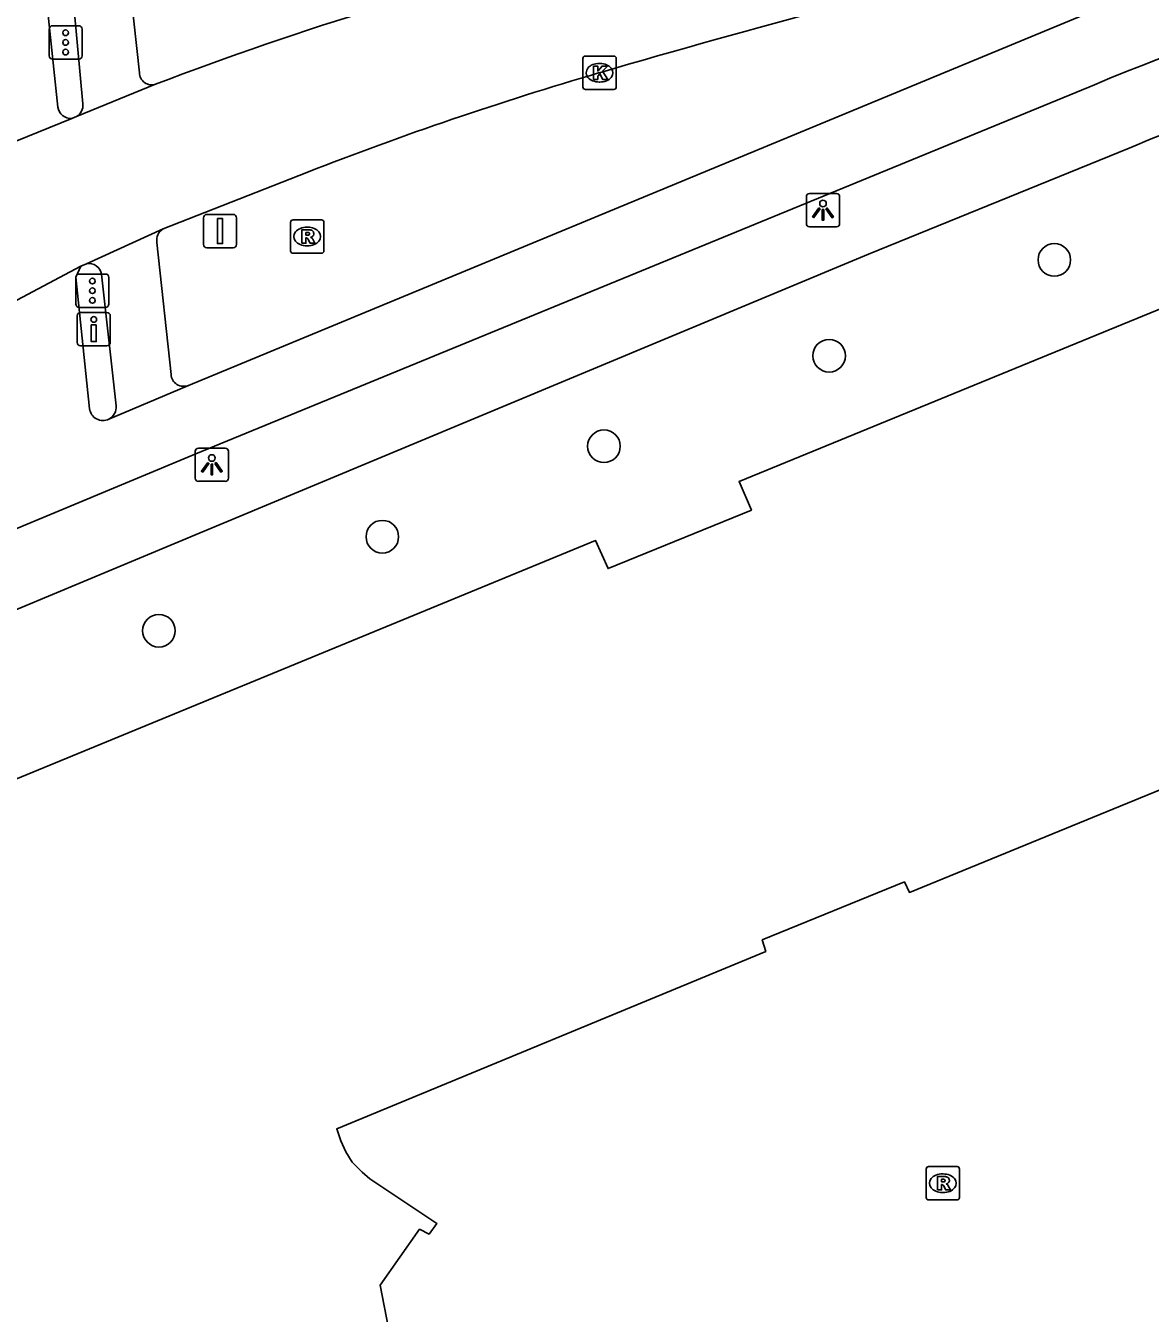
# Model space of a CAD drawing. Extents: x 159265 to 160143, y 383413 to 384319.
# Drawn here: x 159299.53 to 159333.24, y 383947.86 to 383986.45 of the extents above; entities that cross this region are included whole.
import ezdxf

# ---------------------------------------------------------------- set-up
doc = ezdxf.new("R2010")
doc.units = 0
for name, color, linetype in [('IMGEO_Boom', 7, 'Continuous'), ('IMGEO_Drukknoppaal', 7, 'Continuous'), ('IMGEO_Fietspad_gesloten', 7, 'Continuous'), ('IMGEO_Kolk', 7, 'Continuous'), ('IMGEO_Lichtpunt', 7, 'Continuous'), ('IMGEO_Pand', 7, 'Continuous'), ('IMGEO_Rijbaan_lokaal_gesloten', 7, 'Continuous'), ('IMGEO_Rioolput', 7, 'Continuous'), ('IMGEO_Verkeersbordpaal', 7, 'Continuous'), ('IMGEO_Verkeersregelinstallatiepaal', 7, 'Continuous'), ('IMGEO_Voetpad_open', 7, 'Continuous')]:
    doc.layers.add(name, color=color, linetype=linetype)

msp = doc.modelspace()

# ---------------------------------------------------------------- linework, layer by layer
at = {"layer": 'IMGEO_Boom'}
for centre in [(159330.361, 383979.43), (159323.61, 383976.558), (159316.86, 383973.846), (159310.215, 383971.134), (159303.518, 383968.316)]:
    msp.add_circle(centre, 0.489, dxfattribs=at)
at = {"layer": 'IMGEO_Drukknoppaal'}
for p, q in [((159301.07, 383976.956), (159301.07, 383977.756)), ((159301.07, 383977.756), (159301.07, 383976.956)), ((159301.17, 383977.856), (159301.96, 383977.856)), ((159301.96, 383977.856), (159301.17, 383977.856)), ((159302.06, 383977.756), (159302.06, 383976.956)), ((159302.06, 383976.956), (159302.06, 383977.756)), ((159301.96, 383976.856), (159301.17, 383976.856)), ((159301.17, 383976.856), (159301.96, 383976.856))]:
    msp.add_line(p, q, dxfattribs=at)
msp.add_lwpolyline([(159301.64, 383977.481), (159301.64, 383976.981), (159301.49, 383976.981), (159301.49, 383977.481), (159301.64, 383977.481)], dxfattribs=at)
msp.add_circle((159301.565, 383977.646), 0.085, dxfattribs=at)
for centre, start, end in [((159301.17, 383977.756), 90, 180), ((159301.17, 383977.756), 90, 180), ((159301.96, 383977.756), 0, 90), ((159301.96, 383977.756), 360, 90), ((159301.17, 383976.956), 180, 270), ((159301.17, 383976.956), 180, 270), ((159301.96, 383976.956), 270, 0), ((159301.96, 383976.956), 270, 0)]:
    msp.add_arc(centre, 0.1, start, end, dxfattribs=at)
at = {"layer": 'IMGEO_Fietspad_gesloten'}
for points in [[(159300.183, 383986.853), (159300.487, 383984.009)], [(159304.405, 383975.67), (159331.518, 383986.884)], [(159331.562, 383984.681), (159304.625, 383973.622), (159294.196, 383969.274)], [(159301.179, 383979.243), (159301.029, 383978.909), (159301.44, 383974.967)], [(159304.405, 383975.67), (159302.017, 383974.654)]]:
    msp.add_lwpolyline(points, dxfattribs=at)
for centre, radius, start, end in [((159361.891, 383912.032), 78.726, 100.87793, 112.65912), ((159300.874, 383984.063), 0.391, 187.8946, 275.6125), ((159301.84, 383975.017), 0.403, 187.0566, 295.9872)]:
    msp.add_arc(centre, radius, start, end, dxfattribs=at)
at = {"layer": 'IMGEO_Kolk'}
for p, q in [((159316.228, 383984.615), (159316.228, 383985.467)), ((159316.303, 383985.541), (159317.155, 383985.541)), ((159317.229, 383985.467), (159317.229, 383984.615)), ((159316.716, 383985.321), (159316.741, 383985.321)), ((159316.739, 383984.761), (159316.714, 383984.761)), ((159317.155, 383984.541), (159316.303, 383984.541))]:
    msp.add_line(p, q, dxfattribs=at)
for points in [[(159316.228, 383984.615), (159316.228, 383985.467)], [(159316.303, 383985.541), (159317.155, 383985.541)], [(159317.229, 383985.467), (159317.229, 383984.615)], [(159316.549, 383985.241), (159316.672, 383985.241), (159316.672, 383985.09), (159316.802, 383985.241), (159316.966, 383985.241), (159316.82, 383985.09), (159316.973, 383984.841), (159316.821, 383984.841), (159316.736, 383985.005), (159316.672, 383984.938), (159316.672, 383984.841), (159316.549, 383984.841), (159316.549, 383985.241)], [(159317.155, 383984.541), (159316.303, 383984.541)]]:
    msp.add_lwpolyline(points, dxfattribs=at)
for centre, start, end in [((159316.305, 383985.465), 91.552, 178.448), ((159316.305, 383985.465), 91.552, 178.448), ((159317.153, 383985.465), 1.552, 88.448), ((159317.153, 383985.465), 1.552, 88.448), ((159316.305, 383984.617), 181.552, 268.448), ((159316.305, 383984.617), 181.552, 268.448), ((159317.153, 383984.617), 271.552, 358.448), ((159317.153, 383984.617), 271.552, 358.448)]:
    msp.add_arc(centre, 0.0765, start, end, dxfattribs=at)
for centre, major_axis, ratio, start_param, end_param in [((159316.715, 383985.041), (-0.387, 0.002), 0.722429, 4.712389, 7.853982), ((159316.74, 383985.041), (-0.39, 0.002), 0.717154, 1.570796, 4.712389)]:
    msp.add_ellipse(centre, major_axis=major_axis, ratio=ratio, start_param=start_param, end_param=end_param, dxfattribs=at)
at = {"layer": 'IMGEO_Lichtpunt'}
for p, q in [((159322.927, 383981.323), (159322.927, 383980.516)), ((159322.927, 383981.323), (159322.927, 383980.516)), ((159323.829, 383981.418), (159323.021, 383981.418)), ((159323.829, 383981.418), (159323.021, 383981.418)), ((159323.923, 383980.516), (159323.923, 383981.323)), ((159323.923, 383980.516), (159323.923, 383981.323)), ((159323.021, 383980.422), (159323.829, 383980.422)), ((159323.021, 383980.422), (159323.829, 383980.422)), ((159304.606, 383973.695), (159304.606, 383972.888)), ((159304.606, 383973.695), (159304.606, 383972.888)), ((159305.508, 383973.79), (159304.7, 383973.79)), ((159305.508, 383973.79), (159304.7, 383973.79)), ((159305.602, 383972.888), (159305.602, 383973.695)), ((159305.602, 383972.888), (159305.602, 383973.695)), ((159304.7, 383972.794), (159305.508, 383972.794)), ((159304.7, 383972.794), (159305.508, 383972.794))]:
    msp.add_line(p, q, dxfattribs=at)
for points in [[(159323.301, 383980.987), (159323.34, 383980.959), (159323.152, 383980.697), (159323.114, 383980.724), (159323.301, 383980.987)], [(159323.403, 383980.939), (159323.45, 383980.939), (159323.45, 383980.617), (159323.403, 383980.617), (159323.403, 383980.939)], [(159323.513, 383980.959), (159323.551, 383980.986), (159323.738, 383980.724), (159323.699, 383980.696), (159323.513, 383980.959)], [(159304.98, 383973.359), (159305.019, 383973.331), (159304.831, 383973.069), (159304.793, 383973.096), (159304.98, 383973.359)], [(159305.082, 383973.311), (159305.129, 383973.311), (159305.129, 383972.989), (159305.082, 383972.989), (159305.082, 383973.311)], [(159305.192, 383973.331), (159305.23, 383973.358), (159305.417, 383973.096), (159305.378, 383973.068), (159305.192, 383973.331)]]:
    msp.add_lwpolyline(points, dxfattribs=at)
for centre in [(159323.426, 383981.121), (159305.105, 383973.493)]:
    msp.add_circle(centre, 0.0994, dxfattribs=at)
for centre, start, end in [((159323.021, 383981.323), 90, 180), ((159323.021, 383981.323), 90, 180), ((159323.829, 383981.323), 0, 90), ((159323.829, 383981.323), 0, 90), ((159323.021, 383980.516), 180, 270), ((159323.021, 383980.516), 180, 270), ((159323.829, 383980.516), 270, 0), ((159323.829, 383980.516), 270, 360), ((159304.7, 383973.695), 90, 180), ((159304.7, 383973.695), 90, 180), ((159305.508, 383973.695), 0, 90), ((159305.508, 383973.695), 0, 90), ((159304.7, 383972.888), 180, 270), ((159304.7, 383972.888), 180, 270), ((159305.508, 383972.888), 270, 0), ((159305.508, 383972.888), 270, 360)]:
    msp.add_arc(centre, 0.0946, start, end, dxfattribs=at)
at = {"layer": 'IMGEO_Pand'}
for points in [[(159294.965, 383962.066), (159294.64, 383963.748), (159295.1, 383963.85), (159295.478, 383962.329), (159316.608, 383971.018), (159316.984, 383970.179), (159321.28, 383971.93), (159320.908, 383972.792), (159338.27, 383979.904)], [(159343.357, 383967.576), (159326.017, 383960.471), (159325.869, 383960.788), (159321.605, 383959.048), (159321.711, 383958.701), (159308.851, 383953.382), (159308.967, 383953.027), (159309.119, 383952.695), (159309.309, 383952.389), (159309.607, 383952.082), (159309.844, 383951.889), (159311.846, 383950.549), (159311.617, 383950.229), (159311.334, 383950.374), (159310.153, 383948.694), (159312.221, 383938.025), (159314.386, 383926.766), (159314.03, 383926.676), (159314.976, 383922.139), (159315.252, 383922.181), (159318.789, 383903.77)]]:
    msp.add_lwpolyline(points, dxfattribs=at)
at = {"layer": 'IMGEO_Rijbaan_lokaal_gesloten'}
for points in [[(159303.414, 383984.694), (159301.044, 383983.726)], [(159300.912, 383983.674), (159297.873, 383982.441)], [(159300.912, 383983.674), (159301.044, 383983.726)], [(159307.956, 383982.052), (159303.646, 383980.362)], [(159301.346, 383979.318), (159303.646, 383980.362)], [(159301.346, 383979.318), (159301.179, 383979.243)], [(159298.136, 383977.631), (159301.179, 383979.243)]]:
    msp.add_lwpolyline(points, dxfattribs=at)
for centre, radius, start, end in [((159340.012, 383888.999), 102.455, 103.05171, 110.92928), ((159405.187, 383681.752), 315.927, 103.63563, 106.25985), ((159345.94, 383885.003), 104.218, 106.2772, 111.37461)]:
    msp.add_arc(centre, radius, start, end, dxfattribs=at)
at = {"layer": 'IMGEO_Rioolput'}
for p, q in [((159307.463, 383979.705), (159307.463, 383980.557)), ((159307.538, 383980.631), (159308.39, 383980.631)), ((159308.464, 383980.557), (159308.464, 383979.705)), ((159307.951, 383980.411), (159307.976, 383980.411)), ((159307.974, 383979.851), (159307.949, 383979.851)), ((159308.39, 383979.631), (159307.538, 383979.631)), ((159326.593, 383952.254), (159327.445, 383952.254)), ((159326.518, 383951.328), (159326.518, 383952.18)), ((159327.006, 383952.034), (159327.031, 383952.034)), ((159327.519, 383952.18), (159327.519, 383951.328)), ((159327.029, 383951.474), (159327.004, 383951.474)), ((159327.445, 383951.254), (159326.593, 383951.254))]:
    msp.add_line(p, q, dxfattribs=at)
for points in [[(159307.463, 383979.705), (159307.463, 383980.557)], [(159307.538, 383980.631), (159308.39, 383980.631)], [(159308.464, 383980.557), (159308.464, 383979.705)], [(159308.052, 383980.329), (159307.8, 383980.331), (159307.8, 383979.931)], [(159307.8, 383979.931), (159307.924, 383979.931), (159307.924, 383980.093), (159307.935, 383980.093)], [(159307.978, 383980.25), (159307.924, 383980.25), (159307.924, 383980.169)], [(159307.924, 383980.169), (159307.976, 383980.169)], [(159307.982, 383980.064), (159308.053, 383979.931), (159308.193, 383979.931), (159308.128, 383980.057)], [(159308.39, 383979.631), (159307.538, 383979.631)], [(159326.593, 383952.254), (159327.445, 383952.254)], [(159326.518, 383951.328), (159326.518, 383952.18)], [(159327.107, 383951.952), (159326.855, 383951.954), (159326.855, 383951.554)], [(159327.033, 383951.873), (159326.979, 383951.873), (159326.979, 383951.792)], [(159327.519, 383952.18), (159327.519, 383951.328)], [(159326.855, 383951.554), (159326.979, 383951.554), (159326.979, 383951.716), (159326.99, 383951.716)], [(159326.979, 383951.792), (159327.031, 383951.792)], [(159327.037, 383951.687), (159327.108, 383951.554), (159327.248, 383951.554), (159327.183, 383951.68)], [(159327.445, 383951.254), (159326.593, 383951.254)]]:
    msp.add_lwpolyline(points, dxfattribs=at)
for centre, radius, start, end in [((159307.54, 383980.555), 0.0765, 91.552, 178.448), ((159307.54, 383980.555), 0.0765, 91.552, 178.448), ((159308.388, 383980.555), 0.0765, 1.552, 88.448), ((159308.388, 383980.555), 0.0765, 1.552, 88.448), ((159307.934, 383980.04), 0.0533, 26.0293, 88.6989), ((159307.96, 383980.358), 0.19, 274.7715, 282.9687), ((159307.984, 383980.154), 0.0964, 77.0061, 93.1865), ((159307.998, 383980.211), 0.0378, 276.6634, 79.6772), ((159308.051, 383980.219), 0.109, 350.3612, 89.416), ((159308.049, 383980.219), 0.112, 277.5842, 350.9817), ((159308.033, 383980.004), 0.108, 29.5134, 73.7905), ((159307.54, 383979.707), 0.0765, 181.552, 268.448), ((159307.54, 383979.707), 0.0765, 181.552, 268.448), ((159308.388, 383979.707), 0.0765, 271.552, 358.448), ((159308.388, 383979.707), 0.0765, 271.552, 358.448), ((159326.595, 383952.178), 0.0765, 91.552, 178.448), ((159326.595, 383952.178), 0.0765, 91.552, 178.448), ((159327.443, 383952.178), 0.0765, 1.552, 88.448), ((159327.443, 383952.178), 0.0765, 1.552, 88.448), ((159327.039, 383951.777), 0.0964, 77.0061, 93.1865), ((159327.053, 383951.834), 0.0378, 276.6634, 79.6772), ((159327.106, 383951.842), 0.109, 350.3612, 89.416), ((159326.989, 383951.663), 0.0533, 26.0293, 88.6989), ((159327.015, 383951.981), 0.19, 274.7715, 282.9687), ((159327.104, 383951.842), 0.112, 277.5842, 350.9817), ((159327.088, 383951.627), 0.108, 29.5134, 73.7905), ((159326.595, 383951.33), 0.0765, 181.552, 268.448), ((159326.595, 383951.33), 0.0765, 181.552, 268.448), ((159327.443, 383951.33), 0.0765, 271.552, 358.448), ((159327.443, 383951.33), 0.0765, 271.552, 358.448)]:
    msp.add_arc(centre, radius, start, end, dxfattribs=at)
for centre, major_axis, ratio, start_param, end_param in [((159307.95, 383980.131), (-0.387, 0.002), 0.722429, 4.712389, 7.853982), ((159307.975, 383980.131), (-0.39, 0.002), 0.717154, 1.570796, 4.712389), ((159327.005, 383951.754), (-0.387, 0.002), 0.722429, 4.712389, 7.853982), ((159327.03, 383951.754), (-0.39, 0.002), 0.717154, 1.570796, 4.712389)]:
    msp.add_ellipse(centre, major_axis=major_axis, ratio=ratio, start_param=start_param, end_param=end_param, dxfattribs=at)
at = {"layer": 'IMGEO_Verkeersbordpaal'}
for p, q in [((159304.854, 383979.896), (159304.854, 383980.696)), ((159304.854, 383980.696), (159304.854, 383979.896)), ((159304.954, 383980.796), (159305.744, 383980.796)), ((159305.744, 383980.796), (159304.954, 383980.796)), ((159305.844, 383980.696), (159305.844, 383979.896)), ((159305.844, 383979.896), (159305.844, 383980.696)), ((159305.744, 383979.796), (159304.954, 383979.796)), ((159304.954, 383979.796), (159305.744, 383979.796))]:
    msp.add_line(p, q, dxfattribs=at)
msp.add_lwpolyline([(159305.274, 383980.671), (159305.424, 383980.671), (159305.424, 383979.921), (159305.274, 383979.921), (159305.274, 383980.671)], dxfattribs=at)
for centre, start, end in [((159304.954, 383980.696), 90, 180), ((159304.954, 383980.696), 90, 180), ((159305.744, 383980.696), 0, 90), ((159305.744, 383980.696), 360, 90), ((159304.954, 383979.896), 180, 270), ((159304.954, 383979.896), 180, 270), ((159305.744, 383979.896), 270, 0), ((159305.744, 383979.896), 270, 0)]:
    msp.add_arc(centre, 0.1, start, end, dxfattribs=at)
at = {"layer": 'IMGEO_Verkeersregelinstallatiepaal'}
for p, q in [((159300.227, 383985.55), (159300.227, 383986.35)), ((159300.227, 383986.35), (159300.227, 383985.55)), ((159300.327, 383986.45), (159301.117, 383986.45)), ((159301.117, 383986.45), (159300.327, 383986.45)), ((159301.217, 383986.35), (159301.217, 383985.55)), ((159301.217, 383985.55), (159301.217, 383986.35)), ((159301.117, 383985.45), (159300.327, 383985.45)), ((159300.327, 383985.45), (159301.117, 383985.45)), ((159301.027, 383978.108), (159301.027, 383978.908)), ((159301.027, 383978.908), (159301.027, 383978.108)), ((159301.127, 383979.008), (159301.917, 383979.008)), ((159301.917, 383979.008), (159301.127, 383979.008)), ((159302.017, 383978.908), (159302.017, 383978.108)), ((159302.017, 383978.108), (159302.017, 383978.908)), ((159301.917, 383978.008), (159301.127, 383978.008)), ((159301.127, 383978.008), (159301.917, 383978.008))]:
    msp.add_line(p, q, dxfattribs=at)
for centre in [(159300.722, 383986.24), (159300.722, 383985.95), (159300.722, 383985.66), (159301.522, 383978.798), (159301.522, 383978.508), (159301.522, 383978.218)]:
    msp.add_circle(centre, 0.085, dxfattribs=at)
for centre, start, end in [((159300.327, 383986.35), 90, 180), ((159300.327, 383986.35), 90, 180), ((159301.117, 383986.35), 0, 90), ((159301.117, 383986.35), 360, 90), ((159300.327, 383985.55), 180, 270), ((159300.327, 383985.55), 180, 270), ((159301.117, 383985.55), 270, 0), ((159301.117, 383985.55), 270, 0), ((159301.127, 383978.908), 90, 180), ((159301.127, 383978.908), 90, 180), ((159301.917, 383978.908), 0, 90), ((159301.917, 383978.908), 360, 90), ((159301.127, 383978.108), 180, 270), ((159301.127, 383978.108), 180, 270), ((159301.917, 383978.108), 270, 0), ((159301.917, 383978.108), 270, 0)]:
    msp.add_arc(centre, 0.1, start, end, dxfattribs=at)
at = {"layer": 'IMGEO_Voetpad_open'}
for points in [[(159302.674, 383987.413), (159302.931, 383985.039)], [(159301.238, 383984.104), (159300.973, 383986.932)], [(159332.607, 383982.779), (159324.794, 383979.602), (159304.875, 383971.301), (159295.77, 383967.506), (159294.643, 383966.059), (159294.363, 383965.237), (159294.375, 383964.359), (159293.955, 383964.292), (159294.418, 383961.846)], [(159303.458, 383979.948), (159303.883, 383975.998)], [(159302.234, 383975.057), (159301.801, 383979)]]:
    msp.add_lwpolyline(points, dxfattribs=at)
for centre, radius, start, end in [((159364.375, 383907.856), 81.38, 107.20351, 112.97767), ((159303.302, 383985.048), 0.371, 181.3501, 287.5745), ((159300.867, 383984.056), 0.374, 298.2212, 7.4425), ((159303.829, 383980.029), 0.379, 118.7695, 192.3843), ((159301.416, 383978.934), 0.39, 9.7001, 100.4004), ((159304.26, 383976.019), 0.378, 183.13, 292.5834), ((159301.825, 383975.018), 0.411, 297.8872, 5.5112)]:
    msp.add_arc(centre, radius, start, end, dxfattribs=at)

doc.saveas('drawing.dxf')
